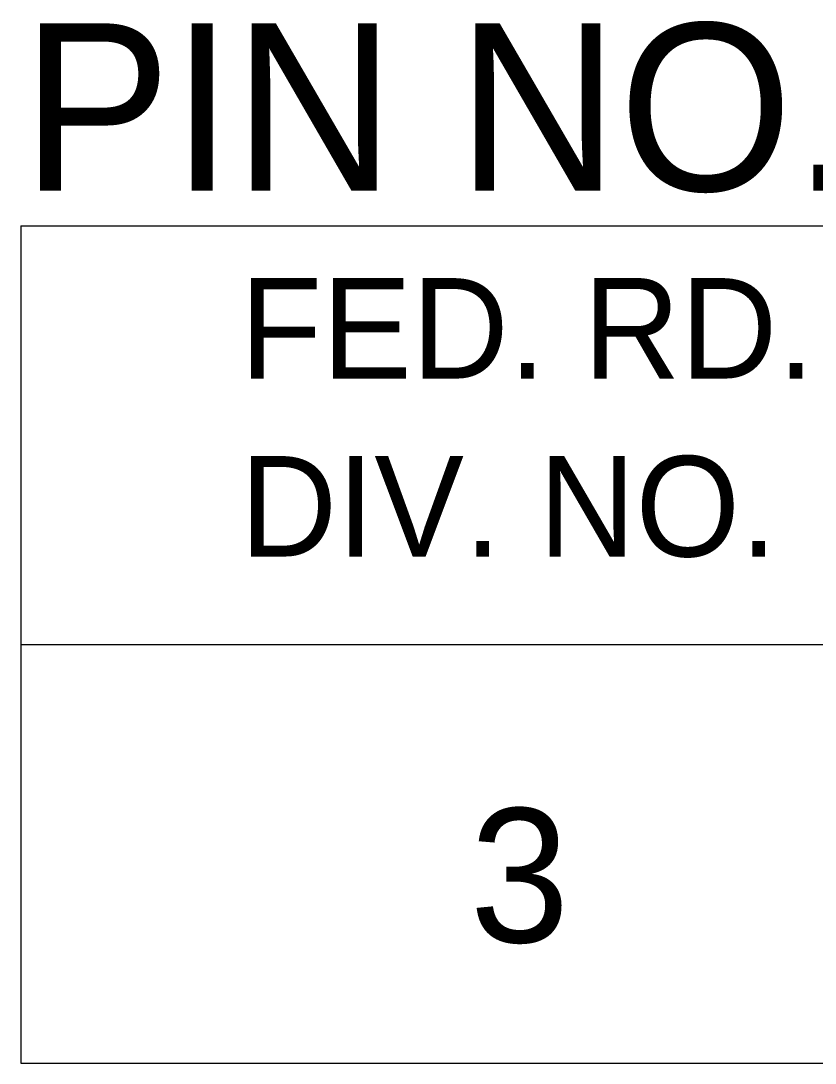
# Model space of a CAD drawing. Extents: x 1000 to 1162, y 999 to 8520.
# Drawn here: x 1133.055 to 1135.428, y 8115.046 to 8118.157 of the extents above; entities that cross this region are included whole.
import ezdxf

# ---------------------------------------------------------------- set-up
doc = ezdxf.new("R2010")
doc.units = 0
doc.layers.add('Level 20', color=7, linetype='Continuous')
doc.layers.add('Level 3', color=7, linetype='Continuous')

msp = doc.modelspace()

# ---------------------------------------------------------------- linework, layer by layer
at = {"layer": 'Level 3'}
for p, q in [((1133.055, 8117.5458), (1161.555, 8117.5458)), ((1133.055, 8117.5458), (1133.055, 8115.0458)), ((1133.055, 8117.5458), (1161.555, 8117.5458)), ((1133.055, 8117.5458), (1133.055, 8115.0458)), ((1133.055, 8117.5458), (1161.555, 8117.5458)), ((1133.055, 8117.5458), (1133.055, 8115.0458)), ((1133.055, 8117.5458), (1161.555, 8117.5458)), ((1133.055, 8117.5458), (1133.055, 8115.0458)), ((1133.055, 8117.5458), (1161.555, 8117.5458)), ((1133.055, 8117.5458), (1133.055, 8115.0458)), ((1133.055, 8117.5458), (1161.555, 8117.5458)), ((1133.055, 8117.5458), (1133.055, 8115.0458)), ((1133.055, 8117.5458), (1161.555, 8117.5458)), ((1133.055, 8117.5458), (1133.055, 8115.0458)), ((1133.055, 8117.5458), (1161.555, 8117.5458)), ((1133.055, 8117.5458), (1133.055, 8115.0458)), ((1133.055, 8117.5458), (1161.555, 8117.5458)), ((1133.055, 8117.5458), (1133.055, 8115.0458)), ((1133.055, 8117.5458), (1161.555, 8117.5458)), ((1133.055, 8117.5458), (1133.055, 8115.0458)), ((1133.055, 8117.5458), (1161.555, 8117.5458)), ((1133.055, 8117.5458), (1133.055, 8115.0458)), ((1133.055, 8117.5458), (1161.555, 8117.5458)), ((1133.055, 8117.5458), (1133.055, 8115.0458)), ((1133.055, 8117.5458), (1161.555, 8117.5458)), ((1133.055, 8117.5458), (1133.055, 8115.0458)), ((1133.055, 8117.5458), (1161.555, 8117.5458)), ((1133.055, 8117.5458), (1133.055, 8115.0458)), ((1133.055, 8117.5458), (1161.555, 8117.5458)), ((1133.055, 8117.5458), (1133.055, 8115.0458)), ((1133.055, 8117.5458), (1161.555, 8117.5458)), ((1133.055, 8117.5458), (1133.055, 8115.0458)), ((1133.055, 8117.5458), (1161.555, 8117.5458)), ((1133.055, 8117.5458), (1133.055, 8115.0458)), ((1133.055, 8117.5458), (1161.555, 8117.5458)), ((1133.055, 8117.5458), (1133.055, 8115.0458)), ((1133.055, 8117.5458), (1161.555, 8117.5458)), ((1133.055, 8117.5458), (1133.055, 8115.0458)), ((1133.055, 8117.5458), (1161.555, 8117.5458)), ((1133.055, 8117.5458), (1133.055, 8115.0458)), ((1133.055, 8117.5458), (1161.555, 8117.5458)), ((1133.055, 8117.5458), (1133.055, 8115.0458)), ((1133.055, 8117.5458), (1161.555, 8117.5458)), ((1133.055, 8117.5458), (1133.055, 8115.0458)), ((1133.055, 8117.5458), (1161.555, 8117.5458)), ((1133.055, 8117.5458), (1133.055, 8115.0458)), ((1133.055, 8117.5458), (1161.555, 8117.5458)), ((1133.055, 8117.5458), (1133.055, 8115.0458)), ((1133.055, 8117.5458), (1161.555, 8117.5458)), ((1133.055, 8117.5458), (1133.055, 8115.0458)), ((1133.055, 8117.5458), (1161.555, 8117.5458)), ((1133.055, 8117.5458), (1133.055, 8115.0458)), ((1133.055, 8117.5458), (1161.555, 8117.5458)), ((1133.055, 8117.5458), (1133.055, 8115.0458)), ((1133.055, 8117.5458), (1161.555, 8117.5458)), ((1133.055, 8117.5458), (1133.055, 8115.0458)), ((1133.055, 8117.5458), (1161.555, 8117.5458)), ((1133.055, 8117.5458), (1133.055, 8115.0458)), ((1133.055, 8117.5458), (1161.555, 8117.5458)), ((1133.055, 8117.5458), (1133.055, 8115.0458)), ((1133.055, 8117.5458), (1161.555, 8117.5458)), ((1133.055, 8117.5458), (1133.055, 8115.0458)), ((1133.055, 8117.5458), (1161.555, 8117.5458)), ((1133.055, 8117.5458), (1133.055, 8115.0458)), ((1133.055, 8117.5458), (1161.555, 8117.5458)), ((1133.055, 8117.5458), (1133.055, 8115.0458)), ((1133.055, 8117.5458), (1161.555, 8117.5458)), ((1133.055, 8117.5458), (1133.055, 8115.0458)), ((1133.055, 8117.5458), (1161.555, 8117.5458)), ((1133.055, 8117.5458), (1133.055, 8115.0458)), ((1133.055, 8117.5458), (1161.555, 8117.5458)), ((1133.055, 8117.5458), (1133.055, 8115.0458)), ((1133.055, 8117.5458), (1161.555, 8117.5458)), ((1133.055, 8117.5458), (1133.055, 8115.0458)), ((1133.055, 8117.5458), (1161.555, 8117.5458)), ((1133.055, 8117.5458), (1133.055, 8115.0458)), ((1133.055, 8117.5458), (1161.555, 8117.5458)), ((1133.055, 8117.5458), (1133.055, 8115.0458)), ((1133.055, 8117.5458), (1161.555, 8117.5458)), ((1133.055, 8117.5458), (1133.055, 8115.0458)), ((1133.055, 8117.5458), (1161.555, 8117.5458)), ((1133.055, 8117.5458), (1133.055, 8115.0458)), ((1133.055, 8117.5458), (1161.555, 8117.5458)), ((1133.055, 8117.5458), (1133.055, 8115.0458)), ((1133.055, 8117.5458), (1161.555, 8117.5458)), ((1133.055, 8117.5458), (1133.055, 8115.0458)), ((1133.055, 8117.5458), (1161.555, 8117.5458)), ((1133.055, 8117.5458), (1133.055, 8115.0458)), ((1133.055, 8117.5458), (1161.555, 8117.5458)), ((1133.055, 8117.5458), (1133.055, 8115.0458)), ((1133.055, 8117.5458), (1161.555, 8117.5458)), ((1133.055, 8117.5458), (1133.055, 8115.0458)), ((1133.055, 8117.5458), (1161.555, 8117.5458)), ((1133.055, 8117.5458), (1133.055, 8115.0458)), ((1133.055, 8117.5458), (1161.555, 8117.5458)), ((1133.055, 8117.5458), (1133.055, 8115.0458)), ((1133.055, 8117.5458), (1161.555, 8117.5458)), ((1133.055, 8117.5458), (1133.055, 8115.0458)), ((1133.055, 8117.5458), (1161.555, 8117.5458)), ((1133.055, 8117.5458), (1133.055, 8115.0458)), ((1133.055, 8117.5458), (1161.555, 8117.5458)), ((1133.055, 8117.5458), (1133.055, 8115.0458)), ((1133.055, 8117.5458), (1161.555, 8117.5458)), ((1133.055, 8117.5458), (1133.055, 8115.0458)), ((1133.055, 8117.5458), (1161.555, 8117.5458)), ((1133.055, 8117.5458), (1133.055, 8115.0458)), ((1133.055, 8117.5458), (1161.555, 8117.5458)), ((1133.055, 8117.5458), (1133.055, 8115.0458)), ((1133.055, 8117.5458), (1161.555, 8117.5458)), ((1133.055, 8117.5458), (1133.055, 8115.0458)), ((1133.055, 8117.5458), (1161.555, 8117.5458)), ((1133.055, 8117.5458), (1133.055, 8115.0458)), ((1133.055, 8117.5458), (1161.555, 8117.5458)), ((1133.055, 8117.5458), (1133.055, 8115.0458)), ((1133.055, 8117.5458), (1161.555, 8117.5458)), ((1133.055, 8117.5458), (1133.055, 8115.0458)), ((1133.055, 8117.5458), (1161.555, 8117.5458)), ((1133.055, 8117.5458), (1133.055, 8115.0458)), ((1133.055, 8117.5458), (1161.555, 8117.5458)), ((1133.055, 8117.5458), (1133.055, 8115.0458)), ((1133.055, 8116.2958), (1161.555, 8116.2958)), ((1133.055, 8116.2958), (1161.555, 8116.2958)), ((1133.055, 8116.2958), (1161.555, 8116.2958)), ((1133.055, 8116.2958), (1161.555, 8116.2958)), ((1133.055, 8116.2958), (1161.555, 8116.2958)), ((1133.055, 8116.2958), (1161.555, 8116.2958)), ((1133.055, 8116.2958), (1161.555, 8116.2958)), ((1133.055, 8116.2958), (1161.555, 8116.2958)), ((1133.055, 8116.2958), (1161.555, 8116.2958)), ((1133.055, 8116.2958), (1161.555, 8116.2958)), ((1133.055, 8116.2958), (1161.555, 8116.2958)), ((1133.055, 8116.2958), (1161.555, 8116.2958)), ((1133.055, 8116.2958), (1161.555, 8116.2958)), ((1133.055, 8116.2958), (1161.555, 8116.2958)), ((1133.055, 8116.2958), (1161.555, 8116.2958)), ((1133.055, 8116.2958), (1161.555, 8116.2958)), ((1133.055, 8116.2958), (1161.555, 8116.2958)), ((1133.055, 8116.2958), (1161.555, 8116.2958)), ((1133.055, 8116.2958), (1161.555, 8116.2958)), ((1133.055, 8116.2958), (1161.555, 8116.2958)), ((1133.055, 8116.2958), (1161.555, 8116.2958)), ((1133.055, 8116.2958), (1161.555, 8116.2958)), ((1133.055, 8116.2958), (1161.555, 8116.2958)), ((1133.055, 8116.2958), (1161.555, 8116.2958)), ((1133.055, 8116.2958), (1161.555, 8116.2958)), ((1133.055, 8116.2958), (1161.555, 8116.2958)), ((1133.055, 8116.2958), (1161.555, 8116.2958)), ((1133.055, 8116.2958), (1161.555, 8116.2958)), ((1133.055, 8116.2958), (1161.555, 8116.2958)), ((1133.055, 8116.2958), (1161.555, 8116.2958)), ((1133.055, 8116.2958), (1161.555, 8116.2958)), ((1133.055, 8116.2958), (1161.555, 8116.2958)), ((1133.055, 8116.2958), (1161.555, 8116.2958)), ((1133.055, 8116.2958), (1161.555, 8116.2958)), ((1133.055, 8116.2958), (1161.555, 8116.2958)), ((1133.055, 8116.2958), (1161.555, 8116.2958)), ((1133.055, 8116.2958), (1161.555, 8116.2958)), ((1133.055, 8116.2958), (1161.555, 8116.2958)), ((1133.055, 8116.2958), (1161.555, 8116.2958)), ((1133.055, 8116.2958), (1161.555, 8116.2958)), ((1133.055, 8116.2958), (1161.555, 8116.2958)), ((1133.055, 8116.2958), (1161.555, 8116.2958)), ((1133.055, 8116.2958), (1161.555, 8116.2958)), ((1133.055, 8116.2958), (1161.555, 8116.2958)), ((1133.055, 8116.2958), (1161.555, 8116.2958)), ((1133.055, 8116.2958), (1161.555, 8116.2958)), ((1133.055, 8116.2958), (1161.555, 8116.2958)), ((1133.055, 8116.2958), (1161.555, 8116.2958)), ((1133.055, 8116.2958), (1161.555, 8116.2958)), ((1133.055, 8116.2958), (1161.555, 8116.2958)), ((1133.055, 8116.2958), (1161.555, 8116.2958)), ((1133.055, 8116.2958), (1161.555, 8116.2958)), ((1133.055, 8116.2958), (1161.555, 8116.2958)), ((1133.055, 8116.2958), (1161.555, 8116.2958)), ((1133.055, 8116.2958), (1161.555, 8116.2958)), ((1133.055, 8116.2958), (1161.555, 8116.2958)), ((1133.055, 8116.2958), (1161.555, 8116.2958)), ((1133.055, 8116.2958), (1161.555, 8116.2958)), ((1133.055, 8116.2958), (1161.555, 8116.2958)), ((1133.055, 8116.2958), (1161.555, 8116.2958)), ((1133.055, 8115.0458), (1161.555, 8115.0458)), ((1133.055, 8115.0458), (1161.555, 8115.0458)), ((1133.055, 8115.0458), (1161.555, 8115.0458)), ((1133.055, 8115.0458), (1161.555, 8115.0458)), ((1133.055, 8115.0458), (1161.555, 8115.0458)), ((1133.055, 8115.0458), (1161.555, 8115.0458)), ((1133.055, 8115.0458), (1161.555, 8115.0458)), ((1133.055, 8115.0458), (1161.555, 8115.0458)), ((1133.055, 8115.0458), (1161.555, 8115.0458)), ((1133.055, 8115.0458), (1161.555, 8115.0458)), ((1133.055, 8115.0458), (1161.555, 8115.0458)), ((1133.055, 8115.0458), (1161.555, 8115.0458)), ((1133.055, 8115.0458), (1161.555, 8115.0458)), ((1133.055, 8115.0458), (1161.555, 8115.0458)), ((1133.055, 8115.0458), (1161.555, 8115.0458)), ((1133.055, 8115.0458), (1161.555, 8115.0458)), ((1133.055, 8115.0458), (1161.555, 8115.0458)), ((1133.055, 8115.0458), (1161.555, 8115.0458)), ((1133.055, 8115.0458), (1161.555, 8115.0458)), ((1133.055, 8115.0458), (1161.555, 8115.0458)), ((1133.055, 8115.0458), (1161.555, 8115.0458)), ((1133.055, 8115.0458), (1161.555, 8115.0458)), ((1133.055, 8115.0458), (1161.555, 8115.0458)), ((1133.055, 8115.0458), (1161.555, 8115.0458)), ((1133.055, 8115.0458), (1161.555, 8115.0458)), ((1133.055, 8115.0458), (1161.555, 8115.0458)), ((1133.055, 8115.0458), (1161.555, 8115.0458)), ((1133.055, 8115.0458), (1161.555, 8115.0458)), ((1133.055, 8115.0458), (1161.555, 8115.0458)), ((1133.055, 8115.0458), (1161.555, 8115.0458)), ((1133.055, 8115.0458), (1161.555, 8115.0458)), ((1133.055, 8115.0458), (1161.555, 8115.0458)), ((1133.055, 8115.0458), (1161.555, 8115.0458)), ((1133.055, 8115.0458), (1161.555, 8115.0458)), ((1133.055, 8115.0458), (1161.555, 8115.0458)), ((1133.055, 8115.0458), (1161.555, 8115.0458)), ((1133.055, 8115.0458), (1161.555, 8115.0458)), ((1133.055, 8115.0458), (1161.555, 8115.0458)), ((1133.055, 8115.0458), (1161.555, 8115.0458)), ((1133.055, 8115.0458), (1161.555, 8115.0458)), ((1133.055, 8115.0458), (1161.555, 8115.0458)), ((1133.055, 8115.0458), (1161.555, 8115.0458)), ((1133.055, 8115.0458), (1161.555, 8115.0458)), ((1133.055, 8115.0458), (1161.555, 8115.0458)), ((1133.055, 8115.0458), (1161.555, 8115.0458)), ((1133.055, 8115.0458), (1161.555, 8115.0458)), ((1133.055, 8115.0458), (1161.555, 8115.0458)), ((1133.055, 8115.0458), (1161.555, 8115.0458)), ((1133.055, 8115.0458), (1161.555, 8115.0458)), ((1133.055, 8115.0458), (1161.555, 8115.0458)), ((1133.055, 8115.0458), (1161.555, 8115.0458)), ((1133.055, 8115.0458), (1161.555, 8115.0458)), ((1133.055, 8115.0458), (1161.555, 8115.0458)), ((1133.055, 8115.0458), (1161.555, 8115.0458)), ((1133.055, 8115.0458), (1161.555, 8115.0458)), ((1133.055, 8115.0458), (1161.555, 8115.0458)), ((1133.055, 8115.0458), (1161.555, 8115.0458)), ((1133.055, 8115.0458), (1161.555, 8115.0458)), ((1133.055, 8115.0458), (1161.555, 8115.0458)), ((1133.055, 8115.0458), (1161.555, 8115.0458))]:
    msp.add_line(p, q, dxfattribs=at)

# ---------------------------------------------------------------- texts
at = {"layer": 'Level 20'}
msp.add_text('PIN NO. 26432', height=0.5, dxfattribs=at).set_placement((1133.0578, 8117.65))
at = {"layer": 'Level 3'}
for s, height, p in [('FED. RD.', 0.3, (1133.7098, 8117.0896)), ('FED. RD.', 0.3, (1133.7098, 8117.0896)), ('FED. RD.', 0.3, (1133.7098, 8117.0896)), ('FED. RD.', 0.3, (1133.7098, 8117.0896)), ('FED. RD.', 0.3, (1133.7098, 8117.0896)), ('FED. RD.', 0.3, (1133.7098, 8117.0896)), ('FED. RD.', 0.3, (1133.7098, 8117.0896)), ('FED. RD.', 0.3, (1133.7098, 8117.0896)), ('FED. RD.', 0.3, (1133.7098, 8117.0896)), ('FED. RD.', 0.3, (1133.7098, 8117.0896)), ('FED. RD.', 0.3, (1133.7098, 8117.0896)), ('FED. RD.', 0.3, (1133.7098, 8117.0896)), ('FED. RD.', 0.3, (1133.7098, 8117.0896)), ('FED. RD.', 0.3, (1133.7098, 8117.0896)), ('FED. RD.', 0.3, (1133.7098, 8117.0896)), ('FED. RD.', 0.3, (1133.7098, 8117.0896)), ('FED. RD.', 0.3, (1133.7098, 8117.0896)), ('FED. RD.', 0.3, (1133.7098, 8117.0896)), ('FED. RD.', 0.3, (1133.7098, 8117.0896)), ('FED. RD.', 0.3, (1133.7098, 8117.0896)), ('FED. RD.', 0.3, (1133.7098, 8117.0896)), ('FED. RD.', 0.3, (1133.7098, 8117.0896)), ('FED. RD.', 0.3, (1133.7098, 8117.0896)), ('FED. RD.', 0.3, (1133.7098, 8117.0896)), ('FED. RD.', 0.3, (1133.7098, 8117.0896)), ('FED. RD.', 0.3, (1133.7098, 8117.0896)), ('FED. RD.', 0.3, (1133.7098, 8117.0896)), ('FED. RD.', 0.3, (1133.7098, 8117.0896)), ('FED. RD.', 0.3, (1133.7098, 8117.0896)), ('FED. RD.', 0.3, (1133.7098, 8117.0896)), ('FED. RD.', 0.3, (1133.7098, 8117.0896)), ('FED. RD.', 0.3, (1133.7098, 8117.0896)), ('FED. RD.', 0.3, (1133.7098, 8117.0896)), ('FED. RD.', 0.3, (1133.7098, 8117.0896)), ('FED. RD.', 0.3, (1133.7098, 8117.0896)), ('FED. RD.', 0.3, (1133.7098, 8117.0896)), ('FED. RD.', 0.3, (1133.7098, 8117.0896)), ('FED. RD.', 0.3, (1133.7098, 8117.0896)), ('FED. RD.', 0.3, (1133.7098, 8117.0896)), ('FED. RD.', 0.3, (1133.7098, 8117.0896)), ('FED. RD.', 0.3, (1133.7098, 8117.0896)), ('FED. RD.', 0.3, (1133.7098, 8117.0896)), ('FED. RD.', 0.3, (1133.7098, 8117.0896)), ('FED. RD.', 0.3, (1133.7098, 8117.0896)), ('FED. RD.', 0.3, (1133.7098, 8117.0896)), ('FED. RD.', 0.3, (1133.7098, 8117.0896)), ('FED. RD.', 0.3, (1133.7098, 8117.0896)), ('FED. RD.', 0.3, (1133.7098, 8117.0896)), ('FED. RD.', 0.3, (1133.7098, 8117.0896)), ('FED. RD.', 0.3, (1133.7098, 8117.0896)), ('FED. RD.', 0.3, (1133.7098, 8117.0896)), ('FED. RD.', 0.3, (1133.7098, 8117.0896)), ('FED. RD.', 0.3, (1133.7098, 8117.0896)), ('FED. RD.', 0.3, (1133.7098, 8117.0896)), ('FED. RD.', 0.3, (1133.7098, 8117.0896)), ('FED. RD.', 0.3, (1133.7098, 8117.0896)), ('FED. RD.', 0.3, (1133.7098, 8117.0896)), ('FED. RD.', 0.3, (1133.7098, 8117.0896)), ('FED. RD.', 0.3, (1133.7098, 8117.0896)), ('FED. RD.', 0.3, (1133.7098, 8117.0896)), ('DIV. NO.', 0.3, (1133.7098, 8116.5583)), ('DIV. NO.', 0.3, (1133.7098, 8116.5583)), ('DIV. NO.', 0.3, (1133.7098, 8116.5583)), ('DIV. NO.', 0.3, (1133.7098, 8116.5583)), ('DIV. NO.', 0.3, (1133.7098, 8116.5583)), ('DIV. NO.', 0.3, (1133.7098, 8116.5583)), ('DIV. NO.', 0.3, (1133.7098, 8116.5583)), ('DIV. NO.', 0.3, (1133.7098, 8116.5583)), ('DIV. NO.', 0.3, (1133.7098, 8116.5583)), ('DIV. NO.', 0.3, (1133.7098, 8116.5583)), ('DIV. NO.', 0.3, (1133.7098, 8116.5583)), ('DIV. NO.', 0.3, (1133.7098, 8116.5583)), ('DIV. NO.', 0.3, (1133.7098, 8116.5583)), ('DIV. NO.', 0.3, (1133.7098, 8116.5583)), ('DIV. NO.', 0.3, (1133.7098, 8116.5583)), ('DIV. NO.', 0.3, (1133.7098, 8116.5583)), ('DIV. NO.', 0.3, (1133.7098, 8116.5583)), ('DIV. NO.', 0.3, (1133.7098, 8116.5583)), ('DIV. NO.', 0.3, (1133.7098, 8116.5583)), ('DIV. NO.', 0.3, (1133.7098, 8116.5583)), ('DIV. NO.', 0.3, (1133.7098, 8116.5583)), ('DIV. NO.', 0.3, (1133.7098, 8116.5583)), ('DIV. NO.', 0.3, (1133.7098, 8116.5583)), ('DIV. NO.', 0.3, (1133.7098, 8116.5583)), ('DIV. NO.', 0.3, (1133.7098, 8116.5583)), ('DIV. NO.', 0.3, (1133.7098, 8116.5583)), ('DIV. NO.', 0.3, (1133.7098, 8116.5583)), ('DIV. NO.', 0.3, (1133.7098, 8116.5583)), ('DIV. NO.', 0.3, (1133.7098, 8116.5583)), ('DIV. NO.', 0.3, (1133.7098, 8116.5583)), ('DIV. NO.', 0.3, (1133.7098, 8116.5583)), ('DIV. NO.', 0.3, (1133.7098, 8116.5583)), ('DIV. NO.', 0.3, (1133.7098, 8116.5583)), ('DIV. NO.', 0.3, (1133.7098, 8116.5583)), ('DIV. NO.', 0.3, (1133.7098, 8116.5583)), ('DIV. NO.', 0.3, (1133.7098, 8116.5583)), ('DIV. NO.', 0.3, (1133.7098, 8116.5583)), ('DIV. NO.', 0.3, (1133.7098, 8116.5583)), ('DIV. NO.', 0.3, (1133.7098, 8116.5583)), ('DIV. NO.', 0.3, (1133.7098, 8116.5583)), ('DIV. NO.', 0.3, (1133.7098, 8116.5583)), ('DIV. NO.', 0.3, (1133.7098, 8116.5583)), ('DIV. NO.', 0.3, (1133.7098, 8116.5583)), ('DIV. NO.', 0.3, (1133.7098, 8116.5583)), ('DIV. NO.', 0.3, (1133.7098, 8116.5583)), ('DIV. NO.', 0.3, (1133.7098, 8116.5583)), ('DIV. NO.', 0.3, (1133.7098, 8116.5583)), ('DIV. NO.', 0.3, (1133.7098, 8116.5583)), ('DIV. NO.', 0.3, (1133.7098, 8116.5583)), ('DIV. NO.', 0.3, (1133.7098, 8116.5583)), ('DIV. NO.', 0.3, (1133.7098, 8116.5583)), ('DIV. NO.', 0.3, (1133.7098, 8116.5583)), ('DIV. NO.', 0.3, (1133.7098, 8116.5583)), ('DIV. NO.', 0.3, (1133.7098, 8116.5583)), ('DIV. NO.', 0.3, (1133.7098, 8116.5583)), ('DIV. NO.', 0.3, (1133.7098, 8116.5583)), ('DIV. NO.', 0.3, (1133.7098, 8116.5583)), ('DIV. NO.', 0.3, (1133.7098, 8116.5583)), ('DIV. NO.', 0.3, (1133.7098, 8116.5583)), ('DIV. NO.', 0.3, (1133.7098, 8116.5583)), ('3', 0.4, (1134.3961, 8115.4065)), ('3', 0.4, (1134.3961, 8115.4065)), ('3', 0.4, (1134.3961, 8115.4065)), ('3', 0.4, (1134.3961, 8115.4065)), ('3', 0.4, (1134.3961, 8115.4065)), ('3', 0.4, (1134.3961, 8115.4065)), ('3', 0.4, (1134.3961, 8115.4065)), ('3', 0.4, (1134.3961, 8115.4065)), ('3', 0.4, (1134.3961, 8115.4065)), ('3', 0.4, (1134.3961, 8115.4065)), ('3', 0.4, (1134.3961, 8115.4065)), ('3', 0.4, (1134.3961, 8115.4065)), ('3', 0.4, (1134.3961, 8115.4065)), ('3', 0.4, (1134.3961, 8115.4065)), ('3', 0.4, (1134.3961, 8115.4065)), ('3', 0.4, (1134.3961, 8115.4065)), ('3', 0.4, (1134.3961, 8115.4065)), ('3', 0.4, (1134.3961, 8115.4065)), ('3', 0.4, (1134.3961, 8115.4065)), ('3', 0.4, (1134.3961, 8115.4065)), ('3', 0.4, (1134.3961, 8115.4065)), ('3', 0.4, (1134.3961, 8115.4065)), ('3', 0.4, (1134.3961, 8115.4065)), ('3', 0.4, (1134.3961, 8115.4065)), ('3', 0.4, (1134.3961, 8115.4065)), ('3', 0.4, (1134.3961, 8115.4065)), ('3', 0.4, (1134.3961, 8115.4065)), ('3', 0.4, (1134.3961, 8115.4065)), ('3', 0.4, (1134.3961, 8115.4065)), ('3', 0.4, (1134.3961, 8115.4065)), ('3', 0.4, (1134.3961, 8115.4065)), ('3', 0.4, (1134.3961, 8115.4065)), ('3', 0.4, (1134.3961, 8115.4065)), ('3', 0.4, (1134.3961, 8115.4065)), ('3', 0.4, (1134.3961, 8115.4065)), ('3', 0.4, (1134.3961, 8115.4065)), ('3', 0.4, (1134.3961, 8115.4065)), ('3', 0.4, (1134.3961, 8115.4065)), ('3', 0.4, (1134.3961, 8115.4065)), ('3', 0.4, (1134.3961, 8115.4065)), ('3', 0.4, (1134.3961, 8115.4065)), ('3', 0.4, (1134.3961, 8115.4065)), ('3', 0.4, (1134.3961, 8115.4065)), ('3', 0.4, (1134.3961, 8115.4065)), ('3', 0.4, (1134.3961, 8115.4065)), ('3', 0.4, (1134.3961, 8115.4065)), ('3', 0.4, (1134.3961, 8115.4065)), ('3', 0.4, (1134.3961, 8115.4065)), ('3', 0.4, (1134.3961, 8115.4065)), ('3', 0.4, (1134.3961, 8115.4065)), ('3', 0.4, (1134.3961, 8115.4065)), ('3', 0.4, (1134.3961, 8115.4065)), ('3', 0.4, (1134.3961, 8115.4065)), ('3', 0.4, (1134.3961, 8115.4065)), ('3', 0.4, (1134.3961, 8115.4065)), ('3', 0.4, (1134.3961, 8115.4065)), ('3', 0.4, (1134.3961, 8115.4065)), ('3', 0.4, (1134.3961, 8115.4065)), ('3', 0.4, (1134.3961, 8115.4065)), ('3', 0.4, (1134.3961, 8115.4065))]:
    msp.add_text(s, height=height, dxfattribs=at).set_placement(p)

doc.saveas('drawing.dxf')
